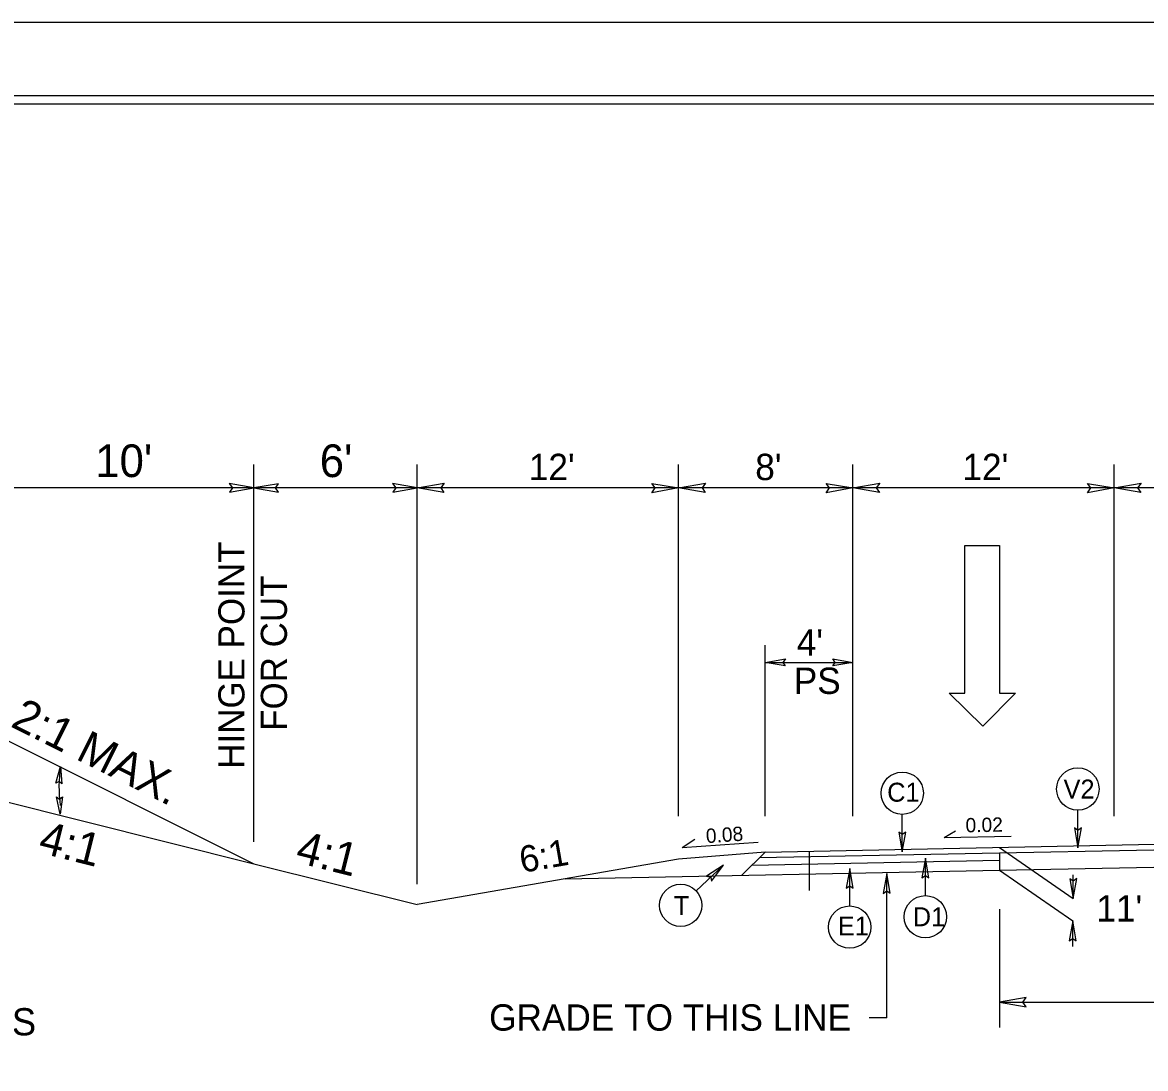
# Model space of a CAD drawing. Extents: x 3025871 to 3026431, y 707165 to 707825.
# Drawn here: x 3026115.2 to 3026166.8, y 707687.3 to 707735.3 of the extents above; entities that cross this region are included whole.
import ezdxf

# ---------------------------------------------------------------- set-up
doc = ezdxf.new("R2010")
doc.units = 0
for name, color, linetype in [('Old_Level_39', 7, 'Continuous'), ('Prop Drainage Structure Junction Box with Manhole CELL', 7, 'Continuous'), ('Prop Drainage Structure Junction Box with Slab Lid TB 840 34 CELL', 7, 'Continuous'), ('Prop Drainage Structure Plot Symbol 20 Scale', 7, 'Continuous'), ('Prop Pavement Schedule Description CELL', 7, 'Continuous'), ('Sheet Cutting Line CELL', 7, 'Continuous'), ('Sheet Data Field CELL', 7, 'Continuous'), ('Sheet Sticker Incomplete CELL', 7, 'Continuous'), ('Sheet Typical CELL', 7, 'Continuous'), ('Typical Arrow Superelevation CELL', 7, 'Continuous'), ('Typical Curb CELL', 7, 'Continuous'), ('Typical Grade Point Symbol CELL', 7, 'Continuous'), ('Typical Guardrail CELL', 7, 'Continuous'), ('Typical Shoulder Slope CELL', 7, 'Continuous'), ('Typical Terminator CELL', 7, 'Continuous'), ('Typical Text Centerline CELL', 7, 'Continuous'), ('Typical Text Grade Point CELL', 7, 'Continuous')]:
    doc.layers.add(name, color=color, linetype=linetype)

msp = doc.modelspace()

# ---------------------------------------------------------------- linework, layer by layer
at = {"layer": 'Old_Level_39'}
msp.add_lwpolyline([(3026273.948, 707731.968), (3026023.973, 707731.968), (3026023.973, 707573.703), (3026273.948, 707573.703)], close=True, dxfattribs=at)
at = {"layer": 'Prop Drainage Structure Junction Box with Manhole CELL'}
msp.add_line((3026140.101, 707696.014), (3026160.043, 707696.413), dxfattribs=at)
at = {"layer": 'Prop Drainage Structure Junction Box with Slab Lid TB 840 34 CELL'}
for p, q in [((3026133.311, 707695.774), (3026133.311, 707715.033)), ((3026145.311, 707698.891), (3026145.311, 707715.033)), ((3026153.311, 707698.891), (3026153.311, 707715.033)), ((3026165.311, 707698.891), (3026165.311, 707715.033)), ((3026145.311, 707713.96), (3026133.311, 707713.96)), ((3026174.061, 707713.96), (3026145.311, 707713.96)), ((3026149.282, 707698.891), (3026149.282, 707706.74)), ((3026149.282, 707705.95), (3026153.311, 707705.953)), ((3026160.047, 707697.455), (3026163.433, 707695.106)), ((3026160.043, 707696.413), (3026163.41, 707694.077)), ((3026163.433, 707695.106), (3026163.433, 707696.199)), ((3026160.043, 707694.622), (3026160.043, 707689.184)), ((3026160.043, 707690.355), (3026187.799, 707690.355)), ((3026154.877, 707689.631), (3026154.067, 707689.631))]:
    msp.add_line(p, q, dxfattribs=at)
msp.add_arc((3026122.977, 707700.22), 6.116, 171.0253, 187.9293, dxfattribs=at)
at = {"layer": 'Prop Pavement Schedule Description CELL'}
for p, q in [((3026149.025, 707696.985), (3026174.061, 707697.485)), ((3026149.282, 707697.24), (3026174.061, 707697.735)), ((3026149.282, 707697.24), (3026148.208, 707696.176)), ((3026160.047, 707697.205), (3026160.043, 707696.413)), ((3026148.681, 707696.644), (3026160.045, 707696.872)), ((3026160.043, 707696.413), (3026174.081, 707696.694))]:
    msp.add_line(p, q, dxfattribs=at)
at = {"layer": 'Sheet Cutting Line CELL'}
msp.add_lwpolyline([(3026272.073, 707731.586), (3026047.073, 707731.586), (3026047.073, 707574.086), (3026272.073, 707574.086)], close=True, dxfattribs=at)
at = {"layer": 'Sheet Data Field CELL'}
for p, q in [((3026158.453, 707704.544), (3026158.453, 707711.314)), ((3026158.453, 707711.314), (3026160.049, 707711.314)), ((3026160.049, 707711.314), (3026160.049, 707704.544)), ((3026159.275, 707703.021), (3026157.728, 707704.544)), ((3026157.728, 707704.544), (3026158.453, 707704.544)), ((3026160.774, 707704.544), (3026159.275, 707703.021)), ((3026160.049, 707704.544), (3026160.774, 707704.544))]:
    msp.add_line(p, q, dxfattribs=at)
at = {"layer": 'Sheet Sticker Incomplete CELL'}
for p, q in [((3026157.512, 707697.907), (3026158.027, 707698.219)), ((3026157.512, 707697.907), (3026160.579, 707697.968)), ((3026145.481, 707697.457), (3026146.05, 707697.84)), ((3026145.481, 707697.457), (3026148.968, 707697.694))]:
    msp.add_line(p, q, dxfattribs=at)
at = {"layer": 'Sheet Typical CELL'}
msp.add_line((3026149.282, 707697.24), (3026145.311, 707696.922), dxfattribs=at)
at = {"layer": 'Typical Curb CELL'}
msp.add_line((3026151.311, 707697.28), (3026151.311, 707695.475), dxfattribs=at)
at = {"layer": 'Typical Grade Point Symbol CELL'}
for p, q in [((3026163.643, 707697.438), (3026163.642, 707699.163)), ((3026155.581, 707697.247), (3026155.58, 707698.972)), ((3026156.642, 707695.242), (3026156.641, 707696.967)), ((3026146.118, 707695.46), (3026147.375, 707696.64)), ((3026153.167, 707694.767), (3026153.166, 707696.492)), ((3026154.877, 707689.631), (3026154.873, 707696.257)), ((3026163.411, 707692.906), (3026163.41, 707694.077))]:
    msp.add_line(p, q, dxfattribs=at)
for centre in [(3026163.642, 707700.135), (3026155.58, 707699.944), (3026145.408, 707694.795), (3026156.642, 707694.27), (3026153.167, 707693.795)]:
    msp.add_circle(centre, 0.972, dxfattribs=at)
at = {"layer": 'Typical Guardrail CELL'}
for p, q in [((3026113.471, 707702.877), (3026125.812, 707696.706)), ((3026113.307, 707699.838), (3026125.812, 707696.706)), ((3026125.812, 707696.706), (3026133.311, 707694.831))]:
    msp.add_line(p, q, dxfattribs=at)
at = {"layer": 'Typical Shoulder Slope CELL'}
for p, q in [((3026125.811, 707697.711), (3026125.811, 707715.033)), ((3026125.811, 707713.96), (3026113.311, 707713.96)), ((3026133.311, 707713.96), (3026125.811, 707713.96))]:
    msp.add_line(p, q, dxfattribs=at)
at = {"layer": 'Typical Terminator CELL'}
msp.add_lwpolyline([(3026274.623, 707735.336), (3026022.023, 707735.336), (3026022.023, 707570.336), (3026274.623, 707570.336)], close=True, dxfattribs=at)
at = {"layer": 'Typical Text Centerline CELL'}
for points in [[(3026124.686, 707713.766), (3026125.811, 707713.96), (3026124.68, 707714.16), (3026124.824, 707713.96)], [(3026126.936, 707714.153), (3026125.811, 707713.96), (3026126.943, 707713.76), (3026126.799, 707713.96)], [(3026132.186, 707713.766), (3026133.311, 707713.96), (3026132.18, 707714.16), (3026132.324, 707713.96)], [(3026134.536, 707713.749), (3026133.311, 707713.96), (3026134.543, 707714.178), (3026134.387, 707713.96)], [(3026144.086, 707714.171), (3026145.311, 707713.96), (3026144.079, 707713.742), (3026144.236, 707713.96)], [(3026146.536, 707713.749), (3026145.311, 707713.96), (3026146.543, 707714.178), (3026146.387, 707713.96)], [(3026152.086, 707714.171), (3026153.311, 707713.96), (3026152.079, 707713.742), (3026152.236, 707713.96)], [(3026154.536, 707713.749), (3026153.311, 707713.96), (3026154.543, 707714.178), (3026154.387, 707713.96)], [(3026164.086, 707714.171), (3026165.311, 707713.96), (3026164.079, 707713.742), (3026164.236, 707713.96)], [(3026166.536, 707713.749), (3026165.311, 707713.96), (3026166.543, 707714.178), (3026166.387, 707713.96)], [(3026150.209, 707705.793), (3026149.29, 707705.952), (3026150.214, 707706.115), (3026150.097, 707705.952)], [(3026152.393, 707706.111), (3026153.312, 707705.953), (3026152.388, 707705.79), (3026152.505, 707705.953)], [(3026116.723, 707700.401), (3026116.936, 707701.174), (3026116.998, 707700.37), (3026116.868, 707700.484)], [(3026117.015, 707699.781), (3026116.92, 707698.985), (3026116.739, 707699.772), (3026116.884, 707699.678)], [(3026155.424, 707698.157), (3026155.581, 707697.247), (3026155.743, 707698.162), (3026155.581, 707698.046)], [(3026163.486, 707698.348), (3026163.643, 707697.438), (3026163.804, 707698.353), (3026163.642, 707698.237)], [(3026156.798, 707696.057), (3026156.641, 707696.967), (3026156.48, 707696.052), (3026156.642, 707696.168)], [(3026146.819, 707695.903), (3026147.375, 707696.64), (3026146.598, 707696.132), (3026146.793, 707696.093)], [(3026153.323, 707695.582), (3026153.166, 707696.492), (3026153.005, 707695.577), (3026153.167, 707695.693)], [(3026155.03, 707695.348), (3026154.873, 707696.257), (3026154.711, 707695.343), (3026154.873, 707695.459)], [(3026163.276, 707696.016), (3026163.433, 707695.106), (3026163.594, 707696.021), (3026163.432, 707695.905)], [(3026163.567, 707693.168), (3026163.41, 707694.077), (3026163.249, 707693.163), (3026163.41, 707693.279)], [(3026161.268, 707690.566), (3026160.043, 707690.355), (3026161.275, 707690.137), (3026161.118, 707690.355)]]:
    msp.add_lwpolyline(points, close=True, dxfattribs=at)
at = {"layer": 'Typical Text Grade Point CELL'}
msp.add_line((3026145.311, 707696.922), (3026133.311, 707694.831), dxfattribs=at)

# ---------------------------------------------------------------- texts
at = {"layer": 'Prop Drainage Structure Junction Box with Slab Lid TB 840 34 CELL'}
for s, height, p in [("12'", 1.2089, (3026138.433, 707714.321)), ("8'", 1.2089, (3026148.83, 707714.321)), ("12'", 1.2089, (3026158.344, 707714.321)), ("4'", 1.2089, (3026150.734, 707706.26)), ('PS', 1.2089, (3026150.598, 707704.503)), ("11'", 1.2089, (3026164.491, 707694.052)), ('GRADE TO THIS LINE', 1.20892, (3026136.61, 707689.041))]:
    msp.add_text(s, height=height, dxfattribs=at).set_placement(p)
at = {"layer": 'Prop Drainage Structure Plot Symbol 20 Scale'}
msp.add_text('X-SECTIONS', height=1.25, dxfattribs=at).set_placement((3026105.596, 707688.824))
at = {"layer": 'Sheet Sticker Incomplete CELL'}
for s, rotation, p in [('0.02 ', 1.2029, (3026158.492, 707698.143)), ('0.08', 3.8796, (3026146.586, 707697.649))]:
    msp.add_text(s, height=0.6583, rotation=rotation, dxfattribs=at).set_placement(p)
at = {"layer": 'Typical Arrow Superelevation CELL'}
for s, p in [('V2', (3026162.987, 707699.7)), ('C1', (3026154.888, 707699.555)), ('D1', (3026156.063, 707693.835)), ('E1', (3026152.622, 707693.412))]:
    msp.add_text(s, height=0.87, dxfattribs=at).set_placement(p)
msp.add_text('T', height=0.87, rotation=360, dxfattribs=at).set_placement((3026145.087, 707694.348))
at = {"layer": 'Typical Guardrail CELL'}
for s, rotation, p in [('2:1 MAX.', 333.435, (3026114.585, 707703.026)), ('4:1', 345.9638, (3026115.857, 707697.231)), ('4:1', 345.9638, (3026127.664, 707696.787))]:
    msp.add_text(s, height=1.5, rotation=rotation, dxfattribs=at).set_placement(p)
at = {"layer": 'Typical Shoulder Slope CELL'}
for s, p in [("10' ", (3026118.528, 707714.46)), ("6' ", (3026128.834, 707714.46))]:
    msp.add_text(s, height=1.5, dxfattribs=at).set_placement(p)
for s, p in [('HINGE POINT', (3026125.378, 707701.067)), ('FOR CUT', (3026127.328, 707702.808))]:
    msp.add_text(s, height=1.2, rotation=90, dxfattribs=at).set_placement(p)
at = {"layer": 'Typical Text Grade Point CELL'}
msp.add_text('6:1', height=1.2089, rotation=9.8836, dxfattribs=at).set_placement((3026138.115, 707696.282))

doc.saveas('drawing.dxf')
